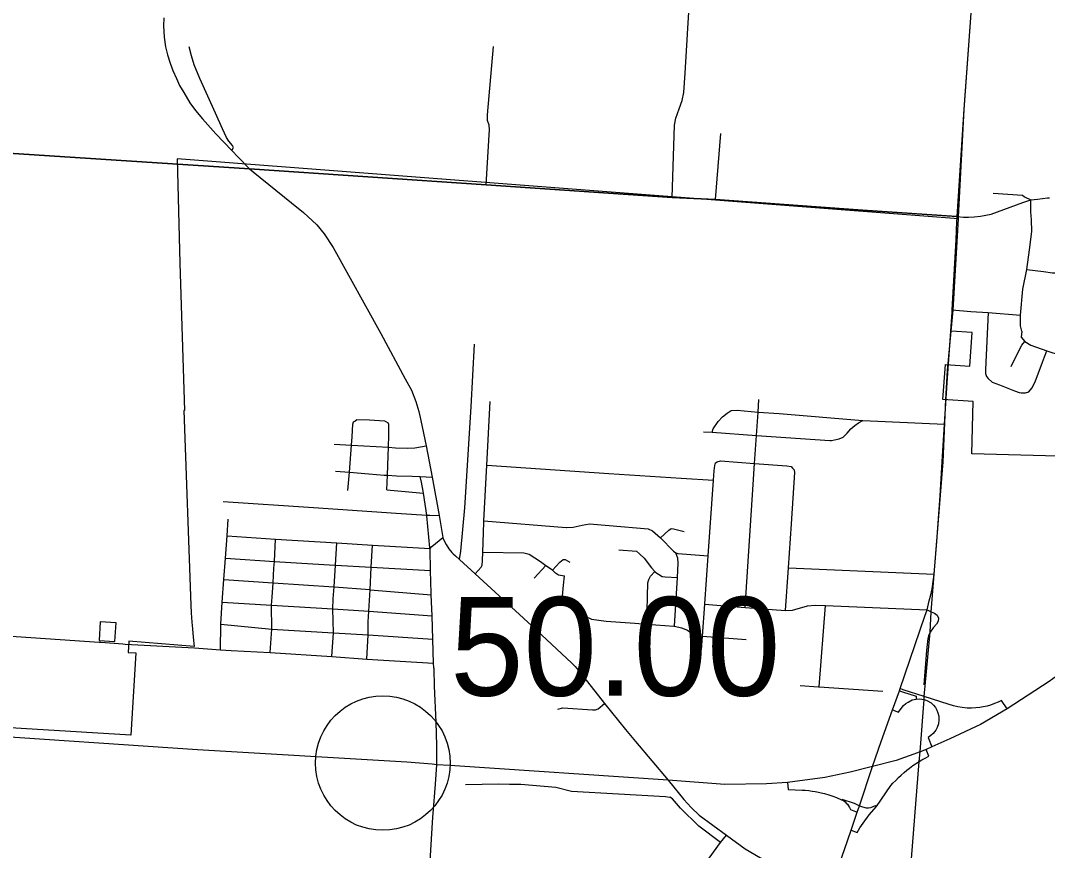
# Model space of a CAD drawing. Extents: x 1729596 to 1934326, y 644115 to 911751.
# Drawn here: x 1837334 to 1848780, y 681139 to 690393 of the extents above; entities that cross this region are included whole.
import ezdxf

# ---------------------------------------------------------------- set-up
doc = ezdxf.new("R2010")
doc.units = 0
for name, color, linetype in [('Default', 7, 'Continuous'), ('GM_X_City_Street', 7, 'Continuous'), ('GM_X_Corporation', 7, 'Continuous'), ('GM_X_County_Road', 7, 'Continuous'), ('GM_X_Interchange_Ramps', 7, 'Continuous'), ('GM_X_Interstate_Route', 7, 'Continuous'), ('GM_X_Township', 7, 'Continuous')]:
    doc.layers.add(name, color=color, linetype=linetype)

msp = doc.modelspace()

# ---------------------------------------------------------------- linework, layer by layer
at = {"layer": 'Default'}
msp.add_circle((1841372, 682114), 750, dxfattribs=at)
at = {"layer": 'GM_X_City_Street'}
for points in [[(1847773, 688206), (1847853, 689404), (1847959, 690888), (1847992, 691508)], [(1844769, 690248), (1844787, 690541), (1844815, 691061)], [(1838929, 690423), (1838927, 690333), (1838929, 690271), (1838934, 690206), (1838949, 690101), (1838973, 690010), (1839002, 689916), (1839031, 689837), (1839071, 689745), (1839107, 689667), (1839152, 689589), (1839221, 689475), (1839283, 689389), (1839361, 689295), (1839511, 689131), (1839687, 688943), (1839759, 688869), (1839886, 688739)], [(1844595, 688421), (1844621, 689227), (1844639, 689303), (1844675, 689410), (1844710, 689500), (1844726, 689592), (1844741, 689807), (1844768, 690240), (1844769, 690248)], [(1839687, 688943), (1839707, 688976), (1839698, 689000), (1839654, 689049), (1839630, 689087), (1839586, 689184), (1839505, 689360), (1839421, 689550), (1839333, 689748), (1839270, 689899), (1839241, 689999), (1839214, 690098)], [(1842524, 688560), (1842562, 689176), (1842558, 689226), (1842539, 689278), (1842537, 689343), (1842607, 690105)], [(1845081, 688396), (1845138, 689133)], [(1836126, 688986), (1837200, 688915), (1839886, 688739), (1842524, 688560), (1844595, 688421), (1845081, 688396), (1846201, 688317), (1846717, 688279), (1847773, 688206)], [(1839886, 688739), (1839927, 688705)], [(1839927, 688705), (1840355, 688360), (1840489, 688253), (1840637, 688114), (1840717, 688014), (1840817, 687862), (1841350, 686903), (1841620, 686399), (1841690, 686271), (1841738, 686144), (1841773, 686033), (1841797, 685935), (1841856, 685650), (1841922, 685300), (1842001, 684875), (1842039, 684627), (1842045, 684615)], [(1847773, 688206), (1847845, 688202), (1847900, 688202), (1847961, 688205), (1848034, 688212), (1848094, 688222), (1848151, 688233), (1848507, 688364), (1848593, 688392)], [(1848175, 688467), (1848503, 688444), (1848525, 688426), (1848595, 688393)], [(1848495, 686930), (1848481, 686990), (1848479, 687109), (1848505, 687397), (1848549, 687615), (1848579, 687836), (1848605, 688041), (1848602, 688171), (1848594, 688259), (1848595, 688393)], [(1847717, 687141), (1847719, 687167), (1847762, 687948), (1847771, 688152)], [(1847771, 688152), (1847772, 688192), (1847773, 688206)], [(1848549, 687615), (1848736, 687596), (1848837, 687578), (1848885, 687579), (1849035, 687579), (1849370, 687604), (1849434, 687608), (1849500, 687613), (1849731, 687631), (1849952, 687644), (1849992, 687646), (1850110, 687627), (1850184, 687591), (1850285, 687517), (1850353, 687443), (1850422, 687371), (1850492, 687315), (1850562, 687273), (1850639, 687239), (1850682, 687235), (1850757, 687232)], [(1847414, 683750), (1847438, 683821), (1847463, 683922), (1847481, 683991), (1847493, 684058), (1847506, 684137), (1847517, 684220), (1847545, 684584), (1847583, 685092), (1847605, 685472), (1847634, 685893), (1847662, 686354), (1847702, 686929), (1847717, 687141)], [(1847719, 687167), (1847924, 687150), (1848120, 687136), (1848479, 687109)], [(1848120, 687136), (1848089, 686503), (1848089, 686459), (1848101, 686425), (1848119, 686401), (1848163, 686361), (1848244, 686329), (1848412, 686263), (1848466, 686247), (1848486, 686243)], [(1848495, 686930), (1848488, 686861), (1848527, 686815), (1848593, 686773), (1848774, 686709), (1848921, 686661), (1849048, 686621), (1849361, 686494), (1849636, 686390), (1849721, 686386), (1849785, 686388)], [(1842225, 684382), (1842243, 684478), (1842285, 684961), (1842356, 686084), (1842395, 686784)], [(1848375, 686534), (1848429, 686644), (1848495, 686773), (1848527, 686815)], [(1848486, 686243), (1848535, 686242), (1848573, 686254), (1848607, 686292), (1848644, 686366), (1848726, 686585), (1848746, 686643), (1848774, 686709)], [(1842400, 684224), (1842467, 684297), (1842478, 684320), (1842483, 684371), (1842486, 684464), (1842496, 684796), (1842497, 684816), (1842530, 685437), (1842568, 686145)], [(1845410, 683847), (1845499, 685220), (1845515, 685454), (1845537, 685765), (1845554, 686025), (1845564, 686167)], [(1845041, 685802), (1845052, 685842), (1845110, 685921), (1845156, 685975), (1845208, 686015), (1845254, 686046), (1845320, 686048), (1845554, 686025), (1845789, 686011), (1846721, 685934)], [(1840983, 685153), (1840999, 685356), (1841023, 685657), (1841031, 685751), (1841038, 685891), (1841044, 685919), (1841060, 685927)], [(1841060, 685927), (1841082, 685946), (1841224, 685940), (1841389, 685929), (1841431, 685909)], [(1841417, 685159), (1841424, 685322), (1841432, 685540), (1841435, 685635), (1841439, 685768), (1841437, 685889), (1841431, 685909)], [(1845041, 685802), (1845537, 685765), (1846355, 685712), (1846373, 685712), (1846407, 685717), (1846457, 685729), (1846501, 685749), (1846549, 685793), (1846589, 685839), (1846631, 685876), (1846673, 685908), (1846721, 685934)], [(1846721, 685934), (1847634, 685893)], [(1844946, 685808), (1845041, 685802)], [(1840831, 685668), (1841023, 685657), (1841435, 685635), (1841514, 685630), (1841652, 685623), (1841730, 685627), (1841856, 685650)], [(1842530, 685437), (1843892, 685342), (1844697, 685290)], [(1844960, 683890), (1844998, 684423), (1845059, 685267), (1845066, 685371), (1845072, 685432), (1845080, 685460), (1845098, 685474)], [(1845098, 685474), (1845136, 685482), (1845515, 685454), (1845873, 685428), (1845923, 685420), (1845937, 685402), (1845941, 685398)], [(1845859, 683813), (1845893, 684290), (1845927, 684781), (1845964, 685352), (1845959, 685380), (1845941, 685398)], [(1840846, 685369), (1840999, 685356), (1841214, 685337), (1841387, 685323), (1841424, 685322), (1841525, 685318), (1841699, 685312), (1841788, 685309), (1841922, 685300)], [(1841897, 684513), (1841863, 684870), (1841862, 684876), (1841824, 685122), (1841820, 685146), (1841802, 685246), (1841788, 685309)], [(1844697, 685290), (1844697, 685290), (1845059, 685267)], [(1841417, 685159), (1841824, 685122)], [(1839593, 685030), (1840599, 684964), (1841522, 684901), (1841862, 684876), (1841894, 684876)], [(1839562, 683375), (1839565, 683661), (1839582, 683906), (1839600, 684162), (1839617, 684399), (1839635, 684648), (1839648, 684832)], [(1841894, 684876), (1842001, 684875)], [(1842497, 684816), (1843416, 684741), (1843418, 684741)], [(1843418, 684741), (1843494, 684743), (1843592, 684767), (1843676, 684782), (1843894, 684762), (1844329, 684726), (1844377, 684704), (1844467, 684626), (1844610, 684478), (1844637, 684456), (1844661, 684452), (1844998, 684423)], [(1844467, 684626), (1844558, 684710), (1844584, 684728), (1844610, 684726), (1844628, 684720), (1844730, 684695)], [(1839635, 684648), (1840177, 684611), (1840859, 684568), (1841255, 684544), (1841898, 684505), (1841917, 684529)], [(1840117, 683345), (1840133, 683607), (1840131, 683874), (1840137, 683962), (1840148, 684122), (1840158, 684285), (1840163, 684361), (1840177, 684611)], [(1841917, 684529), (1841918, 684530), (1842039, 684627)], [(1842045, 684615), (1842077, 684551), (1842108, 684501), (1842142, 684461), (1842157, 684445), (1842183, 684423), (1842225, 684382), (1842400, 684224), (1842714, 683939), (1843032, 683645), (1843474, 683231), (1843517, 683189), (1843573, 683125), (1843844, 682777), (1844078, 682489)], [(1840805, 683302), (1840822, 683567), (1840814, 683834), (1840820, 683946), (1840828, 684078), (1840843, 684319), (1840843, 684321), (1840859, 684568)], [(1841193, 683273), (1841210, 683544), (1841210, 683689), (1841217, 683807), (1841231, 684047), (1841243, 684298), (1841255, 684544)], [(1841936, 683226), (1841930, 683491), (1841929, 683495), (1841920, 683754), (1841911, 683988), (1841910, 684008), (1841904, 684260), (1841898, 684499), (1841898, 684505), (1841897, 684513)], [(1844003, 684490), (1844198, 684475), (1844234, 684447), (1844284, 684397), (1844367, 684289), (1844402, 684250), (1844405, 684247), (1844445, 684221), (1844485, 684195), (1844519, 684191), (1844655, 684183)], [(1839617, 684399), (1840163, 684361), (1840835, 684319), (1840843, 684319), (1841243, 684298), (1841904, 684260)], [(1842486, 684464), (1842942, 684458), (1843002, 684441), (1843128, 684361), (1843188, 684318), (1843219, 684297), (1843257, 684271), (1843264, 684264), (1843294, 684236)], [(1843264, 684264), (1843345, 684353), (1843383, 684384), (1843403, 684382), (1843455, 684354)], [(1844621, 683639), (1844655, 684183), (1844665, 684344), (1844661, 684398), (1844653, 684418), (1844637, 684456)], [(1843059, 684174), (1843188, 684318)], [(1844315, 683663), (1844327, 684124), (1844337, 684162), (1844357, 684196), (1844402, 684250)], [(1845893, 684290), (1847517, 684220)], [(1839600, 684162), (1840148, 684122), (1840824, 684078), (1840828, 684078), (1841227, 684048), (1841231, 684047), (1841911, 683988)], [(1843294, 684236), (1843295, 684235), (1843329, 684211), (1843395, 684201)], [(1843371, 683935), (1843386, 684099), (1843395, 684201)], [(1839582, 683906), (1840131, 683874), (1840814, 683834), (1841217, 683807), (1841920, 683754)], [(1843032, 683645), (1843204, 683869), (1843240, 683910), (1843274, 683944), (1843310, 683950), (1843341, 683947), (1843353, 683945)], [(1843353, 683945), (1843356, 683945), (1843371, 683935), (1843408, 683911), (1843489, 683845), (1843557, 683795), (1843627, 683753), (1843696, 683719), (1843860, 683696), (1844182, 683673), (1844315, 683663), (1844615, 683640), (1844621, 683639), (1844699, 683622), (1844766, 683594), (1844810, 683564), (1844844, 683541), (1844896, 683531), (1844934, 683528), (1845421, 683490)], [(1844923, 683376), (1844934, 683528), (1844959, 683886), (1844960, 683890)], [(1844959, 683886), (1845410, 683847), (1845859, 683813), (1845939, 683819), (1846107, 683865), (1846189, 683876), (1846305, 683871), (1847438, 683821)], [(1846234, 682963), (1846305, 683871)], [(1847438, 683821), (1847484, 683798), (1847522, 683785), (1847550, 683764), (1847564, 683729), (1847560, 683695), (1847543, 683663), (1847506, 683620), (1847472, 683572), (1847464, 683557)], [(1847129, 682920), (1847138, 682944), (1847414, 683750)], [(1839565, 683661), (1840133, 683607), (1840822, 683567), (1841210, 683544), (1841929, 683495)], [(1836848, 683555), (1838211, 683463)], [(1838211, 683463), (1838229, 683462), (1838473, 683443)], [(1847464, 683557), (1847453, 683533), (1847445, 683502), (1847432, 683370), (1847402, 682986)], [(1839418, 683386), (1839562, 683375), (1839680, 683369)], [(1839680, 683369), (1840117, 683345), (1840805, 683302), (1841193, 683273), (1841936, 683226)], [(1841942, 683174), (1841936, 683226)], [(1846024, 682977), (1846228, 682963)], [(1846228, 682963), (1846228, 682963), (1846234, 682963), (1846944, 682916)], [(1846829, 682076), (1846928, 682353), (1847051, 682706), (1847129, 682920)], [(1843322, 682716), (1843378, 682728), (1843709, 682709), (1843743, 682708), (1843772, 682718), (1843844, 682777)], [(1844078, 682489), (1844188, 682354), (1844551, 681922), (1844726, 681707), (1844810, 681617), (1844897, 681531), (1845201, 681310), (1845410, 681158), (1845583, 681058), (1845591, 681054)], [(1846347, 680664), (1846355, 680687), (1846517, 681151), (1846591, 681367), (1846659, 681565), (1846683, 681635), (1846829, 682076)], [(1842294, 681874), (1842664, 681882), (1842782, 681880), (1842910, 681878), (1843299, 681844), (1843475, 681802), (1844522, 681742), (1844571, 681732)], [(1845136, 681229), (1844893, 681409), (1844689, 681610), (1844600, 681713), (1844571, 681732)], [(1844747, 680735), (1845008, 681052), (1845136, 681229), (1845201, 681310)]]:
    msp.add_lwpolyline(points, dxfattribs=at)
at = {"layer": 'GM_X_Corporation'}
msp.add_lwpolyline([(1849167, 685528), (1847937, 685563), (1847953, 686145), (1847614, 686169), (1847642, 686558), (1847916, 686539), (1847942, 686913), (1847707, 686929), (1847728, 687165), (1847787, 688183), (1839078, 688849), (1839109, 687686), (1839160, 686044), (1839153, 686045), (1839233, 683876), (1839237, 683787), (1839243, 683684), (1839249, 683611), (1839258, 683516), (1839270, 683412), (1838541, 683471), (1838533, 683347), (1838619, 683342), (1838562, 682424), (1836786, 682534)], dxfattribs=at)
msp.add_lwpolyline([(1838211, 683480), (1838385, 683469), (1838398, 683677), (1838223, 683688)], close=True, dxfattribs=at)
at = {"layer": 'GM_X_County_Road'}
for points in [[(1848593, 688392), (1848595, 688393), (1848668, 688402), (1848779, 688417), (1848789, 688416), (1848804, 688416)], [(1838473, 683443), (1838500, 683441), (1839271, 683398), (1839418, 683386)], [(1841933, 681550), (1841959, 681877), (1841972, 682095), (1841975, 682311), (1841966, 682568), (1841949, 682972), (1841943, 683166), (1841942, 683174)], [(1841753, 678933), (1841756, 678966), (1841791, 679364), (1841862, 680408), (1841930, 681509), (1841933, 681550)]]:
    msp.add_lwpolyline(points, dxfattribs=at)
at = {"layer": 'GM_X_Interchange_Ramps'}
for points in [[(1847129, 682920), (1847163, 682909), (1847316, 682859), (1847318, 682827)], [(1848329, 682717), (1848268, 682810), (1848229, 682792), (1848189, 682776), (1848146, 682761), (1848106, 682749), (1848063, 682740), (1848027, 682734), (1847981, 682729), (1847932, 682726), (1847883, 682727), (1847830, 682732), (1847781, 682740), (1847732, 682751), (1847672, 682770), (1847404, 682857), (1847170, 682932), (1847138, 682944)], [(1847051, 682706), (1847119, 682682), (1847149, 682723), (1847176, 682757), (1847203, 682779), (1847227, 682794), (1847273, 682817), (1847318, 682827), (1847355, 682830), (1847404, 682821), (1847437, 682812), (1847484, 682787), (1847511, 682760), (1847533, 682732), (1847547, 682705), (1847559, 682675), (1847568, 682636), (1847570, 682596), (1847564, 682551), (1847551, 682511), (1847534, 682479), (1847505, 682445), (1847479, 682421), (1847451, 682400), (1847492, 682293)], [(1846591, 681367), (1846658, 681341), (1846687, 681391), (1846724, 681445), (1846793, 681535), (1846875, 681629), (1847034, 681863), (1847057, 681889), (1847088, 681921), (1847119, 681952), (1847148, 681980), (1847182, 682009), (1847213, 682035), (1847242, 682057), (1847281, 682085), (1847350, 682131), (1847380, 682149), (1847417, 682169), (1847457, 682189), (1847427, 682266)], [(1845884, 681896), (1845890, 681820), (1846044, 681812), (1846081, 681810), (1846121, 681807), (1846159, 681802), (1846192, 681797), (1846229, 681790), (1846259, 681783), (1846295, 681774), (1846343, 681760), (1846387, 681746), (1846429, 681731), (1846485, 681704), (1846505, 681695), (1846524, 681682), (1846538, 681668), (1846550, 681656), (1846563, 681638), (1846574, 681617), (1846585, 681595), (1846659, 681565)], [(1846485, 681704), (1846487, 681711), (1846624, 681667), (1846683, 681635)], [(1846683, 681635), (1846720, 681625), (1846758, 681616), (1846784, 681615), (1846811, 681619), (1846838, 681628), (1846864, 681642), (1846875, 681629)]]:
    msp.add_lwpolyline(points, dxfattribs=at)
at = {"layer": 'GM_X_Interstate_Route'}
for points in [[(1849173, 683321), (1849003, 683172), (1848798, 683022), (1848329, 682717), (1848032, 682542), (1847692, 682384), (1847492, 682293), (1847427, 682266), (1847361, 682239), (1847337, 682230)], [(1841920, 682100), (1841640, 682123), (1839305, 682261), (1836772, 682434), (1835570, 682508), (1833954, 682610), (1832722, 682699), (1831362, 682779), (1830900, 682805), (1829749, 682893), (1829502, 682912), (1828812, 682963), (1828423, 683029), (1828275, 683054), (1827751, 683161)], [(1847337, 682230), (1847330, 682226), (1847095, 682143), (1846829, 682076)], [(1846829, 682076), (1846579, 682012), (1846297, 681953), (1845884, 681896), (1845650, 681882), (1845182, 681874), (1844551, 681922), (1842117, 682088), (1841972, 682095), (1841920, 682100)]]:
    msp.add_lwpolyline(points, dxfattribs=at)
at = {"layer": 'GM_X_Township'}
for points in [[(1847206, 680290), (1847350, 682131), (1847361, 682239), (1847404, 682821), (1847404, 682857), (1847472, 683572), (1847484, 683798), (1847618, 685474), (1847648, 686168), (1847667, 686490), (1847707, 686929), (1847728, 687165), (1847787, 688183), (1847788, 688204), (1847850, 689401), (1847959, 690888), (1847991, 691512), (1848200, 694479), (1848221, 694789), (1848318, 696401), (1848321, 696445), (1848393, 697309), (1848502, 698887)], [(1847787, 688183), (1847788, 688204), (1847765, 688206), (1846717, 688279), (1846201, 688317), (1845081, 688396), (1844595, 688421), (1842524, 688560), (1839886, 688739), (1837200, 688915), (1836126, 688986), (1835345, 689037), (1835300, 689039), (1834004, 689124), (1833303, 689177), (1832253, 689251), (1831848, 689276), (1831201, 689315), (1830621, 689354), (1830238, 689382), (1829166, 689438), (1826839, 689523)]]:
    msp.add_lwpolyline(points, dxfattribs=at)

# ---------------------------------------------------------------- texts
at = {"layer": 'Default'}
msp.add_text('50.00', height=1100, dxfattribs=at).set_placement((1842122, 682864))

doc.saveas('drawing.dxf')
